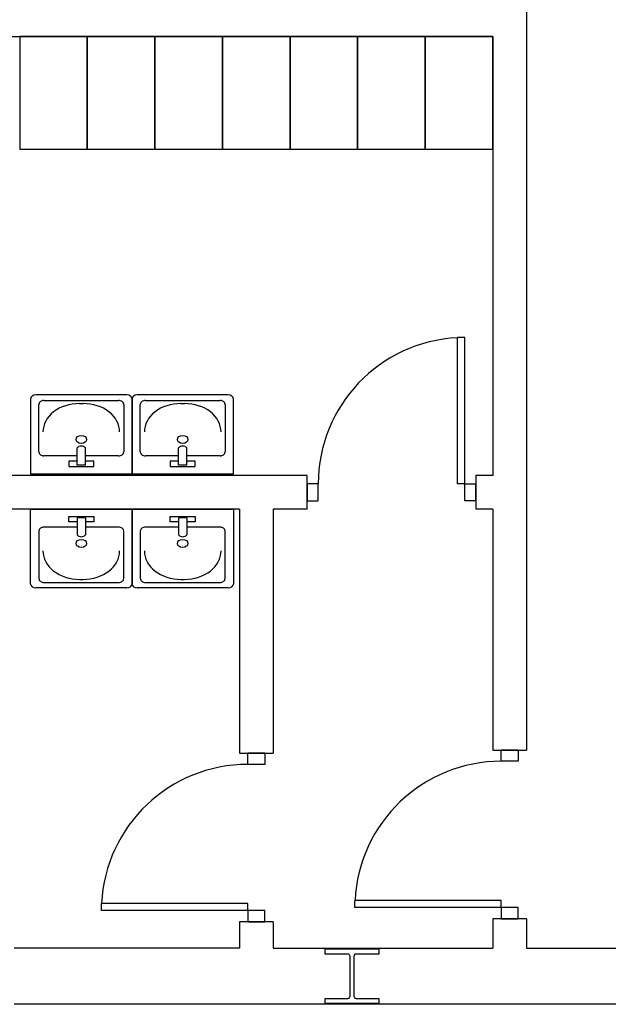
# Model space of a CAD drawing. Header units: millimetres. Extents: x -559 to 10735, y -2326 to 222.
# Tile 329 of 656: x 2509.21 to 2510.56, y -1740.42 to -1738.15. Entities that reach past the tile are written whole.
import ezdxf

# ---------------------------------------------------------------- set-up
doc = ezdxf.new("R2010")
doc.units = ezdxf.units.MM
doc.header["$LTSCALE"] = 4
doc.layers.add('Planta Baixa', color=251, linetype='Continuous')

# ---------------------------------------------------------------- blocks, each defined once
blk = doc.blocks.new('A1138DB-flat-9-flat-1')
at = {"color": 9}
for p, q in [((-0.225, -0.3325), (-0.225, 0)), ((-0.225, 0), (0.225, 0)), ((0.225, 0), (0.225, -0.3325)), ((-0.0551, -0.0563), (-0.0551, -0.0319)), ((-0.0551, -0.0319), (0.0551, -0.0319)), ((-0.018, -0.0382), (-0.018, -0.1144)), ((0.018, -0.0382), (-0.018, -0.0382)), ((0.018, -0.0382), (0.018, -0.1144)), ((0.0551, -0.0319), (0.0551, -0.0563)), ((-0.018, -0.0793), (-0.1657, -0.0793)), ((-0.018, -0.0563), (-0.0551, -0.0563)), ((0.0551, -0.0563), (0.018, -0.0563)), ((0.1657, -0.0793), (0.018, -0.0793)), ((-0.1882, -0.0968), (-0.1882, -0.3081)), ((0.1882, -0.3081), (0.1882, -0.0968)), ((-0.1882, -0.3081), (-0.1882, -0.3081)), ((-0.1657, -0.3256), (0.1657, -0.3256)), ((-0.0082, -0.3116), (0.0082, -0.3116)), ((0.2025, -0.35), (-0.2025, -0.35))]:
    blk.add_line(p, q, dxfattribs=at)
for centre, major_axis, start_param, end_param in [((-0.1657, -0.0968), (-0.0225, 0), 4.712388, 6.283186), ((0.1657, -0.0968), (-0.0225, 0), 3.141592, 4.71239), ((0, -0.1058), (0.0212, 0), 3.694408, 5.73037), ((0, -0.1521), (-0.0232, 0), 1.570796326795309, 7.853981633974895), ((-0.0082, -0.1856), (0.162, 0), 3.141592, 4.71239), ((0.0082, -0.1856), (0.162, 0), 4.712388, 6.283186), ((-0.2025, -0.3325), (-0.0225, 0), 0, 1.570796), ((-0.1657, -0.3081), (0.0225, 0), 3.141592, 4.71239), ((0.1657, -0.3081), (0.0225, 0), 4.712388, 6.283186), ((0.2025, -0.3325), (0.0225, 0), 4.712389, 6.283185)]:
    blk.add_ellipse(centre, major_axis=major_axis, ratio=0.777778, start_param=start_param, end_param=end_param, dxfattribs=at)
blk = doc.blocks.new('A1095D1-flat-26-flat-1')
at = {"color": 9}
for p, q in [((-0.3, 0), (-0.3, -0.5)), ((0, 0), (-0.3, 0)), ((0, -0.5), (0, 0)), ((-0.3, -0.5), (0, -0.5))]:
    blk.add_line(p, q, dxfattribs=at)
blk = doc.blocks.new('A1095D1-flat-25-flat-1')
at = {"color": 9}
for p, q in [((-0.3, 0), (-0.3, -0.5)), ((0, 0), (-0.3, 0)), ((0, -0.5), (0, 0)), ((-0.3, -0.5), (0, -0.5))]:
    blk.add_line(p, q, dxfattribs=at)
blk = doc.blocks.new('A1095D1-flat-24-flat-1')
at = {"color": 9}
for p, q in [((-0.3, 0), (-0.3, -0.5)), ((0, 0), (-0.3, 0)), ((0, -0.5), (0, 0)), ((-0.3, -0.5), (0, -0.5))]:
    blk.add_line(p, q, dxfattribs=at)
blk = doc.blocks.new('A1095D1-flat-23-flat-1')
at = {"color": 9}
for p, q in [((-0.3, 0), (-0.3, -0.5)), ((0, 0), (-0.3, 0)), ((0, -0.5), (0, 0)), ((-0.3, -0.5), (0, -0.5))]:
    blk.add_line(p, q, dxfattribs=at)
blk = doc.blocks.new('A1095D1-flat-22-flat-1')
at = {"color": 9}
for p, q in [((-0.3, 0), (-0.3, -0.5)), ((0, 0), (-0.3, 0)), ((0, -0.5), (0, 0)), ((-0.3, -0.5), (0, -0.5))]:
    blk.add_line(p, q, dxfattribs=at)
blk = doc.blocks.new('A1095D1-flat-20-flat-1')
at = {"color": 9}
for p, q in [((-0.3, 0), (-0.3, -0.5)), ((0, 0), (-0.3, 0)), ((0, -0.5), (0, 0)), ((-0.3, -0.5), (0, -0.5))]:
    blk.add_line(p, q, dxfattribs=at)
blk = doc.blocks.new('A1095D1-flat-19-flat-1')
at = {"color": 9}
for p, q in [((-0.3, 0), (-0.3, -0.5)), ((0, 0), (-0.3, 0)), ((0, -0.5), (0, 0)), ((-0.3, -0.5), (0, -0.5))]:
    blk.add_line(p, q, dxfattribs=at)
blk = doc.blocks.new('AUD18D1S-flat-44-flat-1')
at = {"color": 9}
for p, q in [((-0.075, 0.75), (0.075, 0.75)), ((0.075, 0), (-0.075, 0))]:
    blk.add_line(p, q, dxfattribs=at)
blk = doc.blocks.new('AUD19D1S-flat-44-flat-1')
at = {"color": 9}
for p, q in [((0, 0.75), (0, 0.75)), ((0, 0), (0, 0))]:
    blk.add_line(p, q, dxfattribs=at)
blk = doc.blocks.new('AUD37D1S-flat-115-flat-1')
at = {"color": 9}
for p, q in [((-0.0375, 0.05), (-0.0375, 0)), ((0.0375, 0.05), (-0.0375, 0.05)), ((0.0375, 0), (0.0375, 0.05)), ((-0.0375, 0), (0.0375, 0))]:
    blk.add_line(p, q, dxfattribs=at)
at = {"color": 9, "oblique": 22.6199, "width": 1.083333, "flags": 3}
for p in [(-0.0375, 0.05), (0, 0.05), (0.0375, 0.05)]:
    blk.add_attdef('JAMBPT', p, '', height=0.00588, rotation=146.3099, dxfattribs=at)
at = {"color": 9, "width": 0.666667, "flags": 3}
for p in [(-0.0375, 0.05), (0, 0.05)]:
    blk.add_attdef('JAMBPT', p, '', height=0.0075, rotation=90, dxfattribs=at)
blk = doc.blocks.new('AUD37D1S-flat-114-flat-1')
at = {"color": 9}
for p, q in [((-0.0375, 0), (0.0375, 0)), ((-0.0375, -0.05), (-0.0375, 0)), ((0.0375, 0), (0.0375, -0.05)), ((0.0375, -0.05), (-0.0375, -0.05))]:
    blk.add_line(p, q, dxfattribs=at)
at = {"color": 9, "text_generation_flag": 4, "flags": 3}
for p, height, rotation, width in [((-0.0375, -0.05), 0.00588, 213.6901, 1.083333), ((-0.0375, -0.05), 0.0075, 270, 0.666667), ((0, -0.05), 0.00588, 213.6901, 1.083333), ((0, -0.05), 0.0075, 270, 0.666667), ((0.0375, -0.05), 0.00588, 213.6901, 1.083333)]:
    blk.add_attdef('JAMBPT', p, '', height=height, rotation=rotation, dxfattribs=dict(at, width=width))
blk = doc.blocks.new('AUD41D1S-flat-29-flat-1')
at = {"color": 9}
for p, q in [((0.0375, 0.375), (-0.0375, 0.375)), ((-0.0375, -0.375), (0.0375, -0.375))]:
    blk.add_line(p, q, dxfattribs=at)
blk = doc.blocks.new('AUD29D1S-flat-24-flat-1')
at = {"color": 9}
for p, q in [((-0.65, -0.325), (-0.65, -0.2934)), ((0, -0.2934), (-0.65, -0.2934)), ((0, -0.325), (0, -0.2934)), ((0, -0.325), (-0.65, -0.325))]:
    blk.add_line(p, q, dxfattribs=at)
blk.add_ellipse((0, -0.325), major_axis=(-0.4596, 0.4596), ratio=1, start_param=-0.785398, end_param=0.736768, dxfattribs=at)
blk = doc.blocks.new('AUD18D1S-flat-43-flat-1')
at = {"color": 9}
for p, q in [((-0.075, 0.75), (0.075, 0.75)), ((0.075, 0), (-0.075, 0))]:
    blk.add_line(p, q, dxfattribs=at)
blk = doc.blocks.new('AUD19D1S-flat-43-flat-1')
at = {"color": 9}
for p, q in [((0, 0.75), (0, 0.75)), ((0, 0), (0, 0))]:
    blk.add_line(p, q, dxfattribs=at)
blk = doc.blocks.new('AUD37D1S-flat-113-flat-1')
at = {"color": 9}
for p, q in [((-0.0375, 0.05), (-0.0375, 0)), ((0.0375, 0.05), (-0.0375, 0.05)), ((0.0375, 0), (0.0375, 0.05)), ((-0.0375, 0), (0.0375, 0))]:
    blk.add_line(p, q, dxfattribs=at)
at = {"color": 9, "oblique": 22.6199, "width": 1.083333, "flags": 3}
for p in [(-0.0375, 0.05), (0, 0.05), (0.0375, 0.05)]:
    blk.add_attdef('JAMBPT', p, '', height=0.00588, rotation=146.3099, dxfattribs=at)
at = {"color": 9, "width": 0.666667, "flags": 3}
for p in [(-0.0375, 0.05), (0, 0.05)]:
    blk.add_attdef('JAMBPT', p, '', height=0.0075, rotation=90, dxfattribs=at)
blk = doc.blocks.new('AUD37D1S-flat-112-flat-1')
at = {"color": 9}
for p, q in [((-0.0375, 0), (0.0375, 0)), ((-0.0375, -0.05), (-0.0375, 0)), ((0.0375, 0), (0.0375, -0.05)), ((0.0375, -0.05), (-0.0375, -0.05))]:
    blk.add_line(p, q, dxfattribs=at)
at = {"color": 9, "text_generation_flag": 4, "flags": 3}
for p, height, rotation, width in [((-0.0375, -0.05), 0.00588, 213.6901, 1.083333), ((-0.0375, -0.05), 0.0075, 270, 0.666667), ((0, -0.05), 0.00588, 213.6901, 1.083333), ((0, -0.05), 0.0075, 270, 0.666667), ((0.0375, -0.05), 0.00588, 213.6901, 1.083333)]:
    blk.add_attdef('JAMBPT', p, '', height=height, rotation=rotation, dxfattribs=dict(at, width=width))
blk = doc.blocks.new('AUD41D1S-flat-28-flat-1')
at = {"color": 9}
for p, q in [((0.0375, 0.375), (-0.0375, 0.375)), ((-0.0375, -0.375), (0.0375, -0.375))]:
    blk.add_line(p, q, dxfattribs=at)
blk = doc.blocks.new('AUD29D1S-flat-23-flat-1')
at = {"color": 9}
for p, q in [((-0.65, -0.325), (-0.65, -0.2934)), ((0, -0.2934), (-0.65, -0.2934)), ((0, -0.325), (0, -0.2934)), ((0, -0.325), (-0.65, -0.325))]:
    blk.add_line(p, q, dxfattribs=at)
blk.add_ellipse((0, -0.325), major_axis=(-0.4596, 0.4596), ratio=1, start_param=-0.785398, end_param=0.736768, dxfattribs=at)
blk = doc.blocks.new('AUD18D1S-flat-42-flat-1')
at = {"color": 9}
for p, q in [((0, -0.075), (0, 0.075)), ((0.75, 0.075), (0.75, -0.075))]:
    blk.add_line(p, q, dxfattribs=at)
blk = doc.blocks.new('AUD19D1S-flat-42-flat-1')
at = {"color": 9}
for p, q in [((0, 0), (0, 0)), ((0.75, 0), (0.75, 0))]:
    blk.add_line(p, q, dxfattribs=at)
blk = doc.blocks.new('AUD37D1S-flat-111-flat-1')
at = {"color": 9}
for p, q in [((0, 0.0375), (0, -0.0375)), ((0.05, 0.0375), (0, 0.0375)), ((0.05, -0.0375), (0.05, 0.0375)), ((0, -0.0375), (0.05, -0.0375))]:
    blk.add_line(p, q, dxfattribs=at)
at = {"color": 9, "oblique": 22.6199, "width": 1.083333, "flags": 3}
for p in [(0.05, 0.0375), (0.05, 0), (0.05, -0.0375)]:
    blk.add_attdef('JAMBPT', p, '', height=0.00588, rotation=56.3099, dxfattribs=at)
at = {"color": 9, "width": 0.666667, "flags": 3}
for p in [(0.05, 0.0375), (0.05, 0)]:
    blk.add_attdef('JAMBPT', p, '', height=0.0075, dxfattribs=at)
blk = doc.blocks.new('AUD37D1S-flat-110-flat-1')
at = {"color": 9}
for p, q in [((-0.05, 0.0375), (0, 0.0375)), ((-0.05, -0.0375), (-0.05, 0.0375)), ((0, 0.0375), (0, -0.0375)), ((0, -0.0375), (-0.05, -0.0375))]:
    blk.add_line(p, q, dxfattribs=at)
at = {"color": 9, "text_generation_flag": 4, "flags": 3}
for p, height, rotation, width in [((-0.05, 0.0375), 0.0075, 180, 0.666667), ((-0.05, 0.0375), 0.00588, 123.6901, 1.083333), ((-0.05, 0), 0.0075, 180, 0.666667), ((-0.05, 0), 0.00588, 123.6901, 1.083333), ((-0.05, -0.0375), 0.00588, 123.6901, 1.083333)]:
    blk.add_attdef('JAMBPT', p, '', height=height, rotation=rotation, dxfattribs=dict(at, width=width))
blk = doc.blocks.new('AUD41D1S-flat-27-flat-1')
at = {"color": 9}
for p, q in [((-0.375, 0.0375), (-0.375, -0.0375)), ((0.375, -0.0375), (0.375, 0.0375))]:
    blk.add_line(p, q, dxfattribs=at)
blk = doc.blocks.new('AUD29D1S-flat-22-flat-1')
at = {"color": 9}
for p, q in [((0.325, 0.65), (0.2934, 0.65)), ((0.2934, 0), (0.2934, 0.65)), ((0.325, 0), (0.325, 0.65)), ((0.325, 0), (0.2934, 0))]:
    blk.add_line(p, q, dxfattribs=at)
blk.add_ellipse((0.325, 0), major_axis=(0.4596, -0.4596), ratio=1, start_param=2.404825, end_param=3.926991, dxfattribs=at)
blk = doc.blocks.new('A1138DB-flat-8-flat-1')
at = {"color": 9}
for p, q in [((0.2025, 0.35), (-0.2025, 0.35)), ((-0.225, 0.3325), (-0.225, 0)), ((-0.1882, 0.0968), (-0.1882, 0.3081)), ((-0.1882, 0.3081), (-0.1882, 0.3081)), ((-0.1657, 0.3256), (0.1657, 0.3256)), ((-0.0082, 0.3116), (0.0082, 0.3116)), ((0.1882, 0.3081), (0.1882, 0.0968)), ((0.225, 0), (0.225, 0.3325)), ((-0.018, 0.0382), (-0.018, 0.1144)), ((0.018, 0.0382), (0.018, 0.1144)), ((-0.018, 0.0793), (-0.1657, 0.0793)), ((-0.0551, 0.0563), (-0.0551, 0.0319)), ((-0.018, 0.0563), (-0.0551, 0.0563)), ((0.1657, 0.0793), (0.018, 0.0793)), ((0.0551, 0.0563), (0.018, 0.0563)), ((0.0551, 0.0319), (0.0551, 0.0563)), ((-0.225, 0), (0.225, 0)), ((-0.0551, 0.0319), (0.0551, 0.0319)), ((0.018, 0.0382), (-0.018, 0.0382))]:
    blk.add_line(p, q, dxfattribs=at)
for centre, major_axis, start_param, end_param in [((-0.2025, 0.3325), (-0.0225, 0), -1.570796, 0), ((0.2025, 0.3325), (0.0225, 0), 0, 1.570796), ((-0.1657, 0.3081), (0.0225, 0), 1.570796, 3.141593), ((-0.0082, 0.1856), (0.162, 0), 1.570796, 3.141593), ((0.0082, 0.1856), (0.162, 0), -0.000001, 1.570797), ((0.1657, 0.3081), (0.0225, 0), -0.000001, 1.570797), ((0, 0.1521), (-0.0232, 0), -1.570796, 4.712389), ((-0.1657, 0.0968), (-0.0225, 0), -0.000001, 1.570797), ((0, 0.1058), (0.0212, 0), 0.552816, 2.588777), ((0.1657, 0.0968), (-0.0225, 0), 1.570796, 3.141593)]:
    blk.add_ellipse(centre, major_axis=major_axis, ratio=0.777778, start_param=start_param, end_param=end_param, dxfattribs=at)
blk = doc.blocks.new('A1138DB-flat-7-flat-1')
at = {"color": 9}
for p, q in [((-0.225, -0.3325), (-0.225, 0)), ((-0.225, 0), (0.225, 0)), ((0.225, 0), (0.225, -0.3325)), ((-0.0551, -0.0563), (-0.0551, -0.0319)), ((-0.0551, -0.0319), (0.0551, -0.0319)), ((-0.018, -0.0382), (-0.018, -0.1144)), ((0.018, -0.0382), (-0.018, -0.0382)), ((0.018, -0.0382), (0.018, -0.1144)), ((0.0551, -0.0319), (0.0551, -0.0563)), ((-0.018, -0.0793), (-0.1657, -0.0793)), ((-0.018, -0.0563), (-0.0551, -0.0563)), ((0.0551, -0.0563), (0.018, -0.0563)), ((0.1657, -0.0793), (0.018, -0.0793)), ((-0.1882, -0.0968), (-0.1882, -0.3081)), ((0.1882, -0.3081), (0.1882, -0.0968)), ((-0.1882, -0.3081), (-0.1882, -0.3081)), ((-0.1657, -0.3256), (0.1657, -0.3256)), ((-0.0082, -0.3116), (0.0082, -0.3116)), ((0.2025, -0.35), (-0.2025, -0.35))]:
    blk.add_line(p, q, dxfattribs=at)
for centre, major_axis, start_param, end_param in [((-0.1657, -0.0968), (-0.0225, 0), 4.712388, 6.283186), ((0.1657, -0.0968), (-0.0225, 0), 3.141592, 4.71239), ((0, -0.1058), (0.0212, 0), 3.694408, 5.73037), ((0, -0.1521), (-0.0232, 0), 1.570796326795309, 7.853981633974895), ((-0.0082, -0.1856), (0.162, 0), 3.141592, 4.71239), ((0.0082, -0.1856), (0.162, 0), 4.712388, 6.283186), ((-0.2025, -0.3325), (-0.0225, 0), 0, 1.570796), ((-0.1657, -0.3081), (0.0225, 0), 3.141592, 4.71239), ((0.1657, -0.3081), (0.0225, 0), 4.712388, 6.283186), ((0.2025, -0.3325), (0.0225, 0), 4.712389, 6.283185)]:
    blk.add_ellipse(centre, major_axis=major_axis, ratio=0.777778, start_param=start_param, end_param=end_param, dxfattribs=at)
blk = doc.blocks.new('A1138DB-flat-6-flat-1')
at = {"color": 9}
for p, q in [((0.2025, 0.35), (-0.2025, 0.35)), ((-0.225, 0.3325), (-0.225, 0)), ((-0.1882, 0.0968), (-0.1882, 0.3081)), ((-0.1882, 0.3081), (-0.1882, 0.3081)), ((-0.1657, 0.3256), (0.1657, 0.3256)), ((-0.0082, 0.3116), (0.0082, 0.3116)), ((0.1882, 0.3081), (0.1882, 0.0968)), ((0.225, 0), (0.225, 0.3325)), ((-0.018, 0.0382), (-0.018, 0.1144)), ((0.018, 0.0382), (0.018, 0.1144)), ((-0.018, 0.0793), (-0.1657, 0.0793)), ((-0.0551, 0.0563), (-0.0551, 0.0319)), ((-0.018, 0.0563), (-0.0551, 0.0563)), ((0.1657, 0.0793), (0.018, 0.0793)), ((0.0551, 0.0563), (0.018, 0.0563)), ((0.0551, 0.0319), (0.0551, 0.0563)), ((-0.225, 0), (0.225, 0)), ((-0.0551, 0.0319), (0.0551, 0.0319)), ((0.018, 0.0382), (-0.018, 0.0382))]:
    blk.add_line(p, q, dxfattribs=at)
for centre, major_axis, start_param, end_param in [((-0.2025, 0.3325), (-0.0225, 0), -1.570796, 0), ((0.2025, 0.3325), (0.0225, 0), 0, 1.570796), ((-0.1657, 0.3081), (0.0225, 0), 1.570796, 3.141593), ((-0.0082, 0.1856), (0.162, 0), 1.570796, 3.141593), ((0.0082, 0.1856), (0.162, 0), -0.000001, 1.570797), ((0.1657, 0.3081), (0.0225, 0), -0.000001, 1.570797), ((0, 0.1521), (-0.0232, 0), -1.570796, 4.712389), ((-0.1657, 0.0968), (-0.0225, 0), -0.000001, 1.570797), ((0, 0.1058), (0.0212, 0), 0.552816, 2.588777), ((0.1657, 0.0968), (-0.0225, 0), 1.570796, 3.141593)]:
    blk.add_ellipse(centre, major_axis=major_axis, ratio=0.777778, start_param=start_param, end_param=end_param, dxfattribs=at)

msp = doc.modelspace()

# ---------------------------------------------------------------- linework, layer by layer
at = {"layer": 'Planta Baixa'}
for p, q in [((2510.3737, -1736.4606), (2510.3737, -1739.8313)), ((2510.3737, -1736.4606), (2510.3737, -1739.8313)), ((2508.2963, -1738.1849), (2510.2958, -1738.1849)), ((2508.2963, -1738.1849), (2510.2958, -1738.1849)), ((2510.2958, -1738.1849), (2510.2958, -1739.1977)), ((2510.2958, -1738.1849), (2510.2958, -1739.1977)), ((2509.8675, -1739.1977), (2508.2963, -1739.1977)), ((2509.8675, -1739.1977), (2508.2963, -1739.1977)), ((2510.2958, -1739.1977), (2510.257, -1739.1977)), ((2510.2958, -1739.1977), (2510.257, -1739.1977)), ((2509.7116, -1739.2756), (2508.2963, -1739.2756)), ((2509.7116, -1739.2756), (2508.2963, -1739.2756)), ((2509.7116, -1739.2756), (2509.7116, -1739.8384)), ((2509.7116, -1739.2756), (2509.7116, -1739.8384)), ((2509.7895, -1739.2756), (2509.7895, -1739.8384)), ((2509.8675, -1739.2756), (2509.7895, -1739.2756)), ((2509.7895, -1739.2756), (2509.7895, -1739.8384)), ((2509.8675, -1739.2756), (2509.7895, -1739.2756)), ((2510.2958, -1739.2756), (2510.257, -1739.2756)), ((2510.2958, -1739.2756), (2510.257, -1739.2756)), ((2510.2958, -1739.2756), (2510.2958, -1739.8313)), ((2510.2958, -1739.2756), (2510.2958, -1739.8313)), ((2510.2958, -1740.2209), (2510.2958, -1740.2883)), ((2510.2958, -1740.2209), (2510.2958, -1740.2883)), ((2510.3737, -1740.2209), (2510.3737, -1740.2883)), ((2510.3737, -1740.2209), (2510.3737, -1740.2883)), ((2509.7116, -1740.228), (2509.7116, -1740.2883)), ((2509.7116, -1740.228), (2509.7116, -1740.2883)), ((2509.7895, -1740.228), (2509.7895, -1740.2883)), ((2509.7895, -1740.228), (2509.7895, -1740.2883)), ((2509.7116, -1740.2883), (2509.1922, -1740.2883)), ((2509.7116, -1740.2883), (2509.1922, -1740.2883)), ((2509.7895, -1740.2883), (2510.2958, -1740.2883)), ((2509.7895, -1740.2883), (2510.2958, -1740.2883)), ((2510.3737, -1740.2883), (2510.7503, -1740.2883)), ((2510.3737, -1740.2883), (2510.7503, -1740.2883)), ((2510.3737, -1740.4182), (2509.1922, -1740.4182)), ((2510.3737, -1740.4182), (2509.1922, -1740.4182)), ((2510.7503, -1740.4182), (2510.3737, -1740.4182)), ((2510.7503, -1740.4182), (2510.3737, -1740.4182))]:
    msp.add_line(p, q, dxfattribs=at)
msp.add_lwpolyline([(2510.0336, -1740.4156), (2510.0336, -1740.4052), (2509.9816, -1740.4052, -0.414214), (2509.9764, -1740.4), (2509.9764, -1740.3065, -0.414214), (2509.9816, -1740.3013), (2510.0336, -1740.3013), (2510.0336, -1740.2909), (2509.9089, -1740.2909), (2509.9089, -1740.3013), (2509.9609, -1740.3013, -0.414214), (2509.966, -1740.3065), (2509.966, -1740.4, -0.414214), (2509.9609, -1740.4052), (2509.9089, -1740.4052), (2509.9089, -1740.4156)], format="xyb", close=True, dxfattribs=at)
msp.add_lwpolyline([(2510.0336, -1740.4156), (2510.0336, -1740.4052), (2509.9816, -1740.4052, -0.414214), (2509.9764, -1740.4), (2509.9764, -1740.3065, -0.414214), (2509.9816, -1740.3013), (2510.0336, -1740.3013), (2510.0336, -1740.2909), (2509.9089, -1740.2909), (2509.9089, -1740.3013), (2509.9609, -1740.3013, -0.414214), (2509.966, -1740.3065), (2509.966, -1740.4, -0.414214), (2509.9609, -1740.4052), (2509.9089, -1740.4052), (2509.9089, -1740.4156)], format="xyb", close=True, dxfattribs=at)

# ---------------------------------------------------------------- block references
at = {"layer": 'Planta Baixa', "xscale": 0.5193635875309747, "yscale": 0.5193635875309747, "zscale": 0.5193635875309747}
for name, p in [('A1095D1-flat-22-flat-1', (2509.361, -1738.1849)), ('A1095D1-flat-22-flat-1', (2509.361, -1738.1849)), ('A1095D1-flat-20-flat-1', (2509.5168, -1738.1849)), ('A1095D1-flat-20-flat-1', (2509.5168, -1738.1849)), ('A1095D1-flat-19-flat-1', (2509.6726, -1738.1849)), ('A1095D1-flat-19-flat-1', (2509.6726, -1738.1849)), ('A1095D1-flat-24-flat-1', (2509.8284, -1738.1849)), ('A1095D1-flat-24-flat-1', (2509.8284, -1738.1849)), ('A1095D1-flat-23-flat-1', (2509.9842, -1738.1849)), ('A1095D1-flat-23-flat-1', (2509.9842, -1738.1849)), ('A1095D1-flat-25-flat-1', (2510.14, -1738.1849)), ('A1095D1-flat-25-flat-1', (2510.14, -1738.1849)), ('A1095D1-flat-26-flat-1', (2510.2958, -1738.1849)), ('A1095D1-flat-26-flat-1', (2510.2958, -1738.1849)), ('AUD29D1S-flat-22-flat-1', (2510.0622, -1739.2171)), ('AUD29D1S-flat-22-flat-1', (2510.0622, -1739.2171)), ('A1138DB-flat-8-flat-1', (2509.3472, -1739.1936)), ('A1138DB-flat-8-flat-1', (2509.3472, -1739.1936)), ('A1138DB-flat-6-flat-1', (2509.5809, -1739.1936)), ('A1138DB-flat-6-flat-1', (2509.5809, -1739.1936)), ('AUD18D1S-flat-42-flat-1', (2509.8675, -1739.2366)), ('AUD18D1S-flat-42-flat-1', (2509.8675, -1739.2366)), ('AUD37D1S-flat-111-flat-1', (2509.8675, -1739.2366)), ('AUD41D1S-flat-27-flat-1', (2510.0622, -1739.2366)), ('AUD37D1S-flat-111-flat-1', (2509.8675, -1739.2366)), ('AUD41D1S-flat-27-flat-1', (2510.0622, -1739.2366)), ('AUD37D1S-flat-110-flat-1', (2510.257, -1739.2366)), ('AUD37D1S-flat-110-flat-1', (2510.257, -1739.2366)), ('AUD19D1S-flat-42-flat-1', (2509.8675, -1739.2366)), ('AUD19D1S-flat-42-flat-1', (2509.8675, -1739.2366)), ('A1138DB-flat-9-flat-1', (2509.3472, -1739.2756)), ('A1138DB-flat-9-flat-1', (2509.3472, -1739.2756)), ('A1138DB-flat-7-flat-1', (2509.5809, -1739.2756)), ('A1138DB-flat-7-flat-1', (2509.5809, -1739.2756)), ('AUD18D1S-flat-43-flat-1', (2510.3348, -1740.2209)), ('AUD18D1S-flat-43-flat-1', (2510.3348, -1740.2209)), ('AUD37D1S-flat-112-flat-1', (2510.3348, -1739.8313)), ('AUD41D1S-flat-28-flat-1', (2510.3348, -1740.0261)), ('AUD37D1S-flat-112-flat-1', (2510.3348, -1739.8313)), ('AUD41D1S-flat-28-flat-1', (2510.3348, -1740.0261)), ('AUD19D1S-flat-43-flat-1', (2510.3348, -1740.2209)), ('AUD19D1S-flat-43-flat-1', (2510.3348, -1740.2209)), ('AUD18D1S-flat-44-flat-1', (2509.7505, -1740.228)), ('AUD18D1S-flat-44-flat-1', (2509.7505, -1740.228)), ('AUD37D1S-flat-114-flat-1', (2509.7505, -1739.8384)), ('AUD41D1S-flat-29-flat-1', (2509.7505, -1740.0332)), ('AUD37D1S-flat-114-flat-1', (2509.7505, -1739.8384)), ('AUD41D1S-flat-29-flat-1', (2509.7505, -1740.0332)), ('AUD19D1S-flat-44-flat-1', (2509.7505, -1740.228)), ('AUD19D1S-flat-44-flat-1', (2509.7505, -1740.228)), ('AUD29D1S-flat-23-flat-1', (2510.3153, -1740.0261)), ('AUD29D1S-flat-23-flat-1', (2510.3153, -1740.0261)), ('AUD29D1S-flat-24-flat-1', (2509.731, -1740.0332)), ('AUD29D1S-flat-24-flat-1', (2509.731, -1740.0332)), ('AUD37D1S-flat-113-flat-1', (2510.3348, -1740.2209)), ('AUD37D1S-flat-113-flat-1', (2510.3348, -1740.2209)), ('AUD37D1S-flat-115-flat-1', (2509.7505, -1740.228)), ('AUD37D1S-flat-115-flat-1', (2509.7505, -1740.228))]:
    msp.add_blockref(name, p, dxfattribs=at)

doc.saveas('drawing.dxf')
